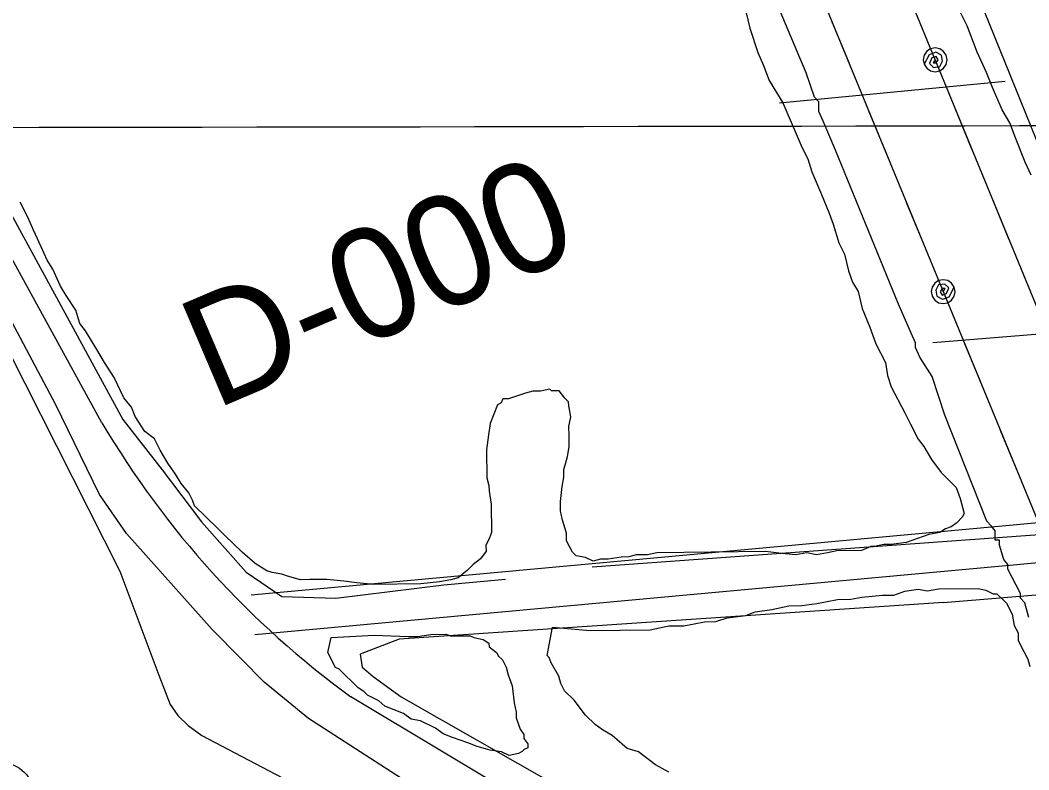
# Model space of a CAD drawing. Extents: x 3329297 to 3367176, y 649250 to 674653.
# Drawn here: x 3342641 to 3343401, y 666285 to 666850 of the extents above; entities that cross this region are included whole.
import ezdxf

# ---------------------------------------------------------------- set-up
doc = ezdxf.new("R2010")
doc.units = 0
for name, color, linetype in [('V-GRID-MAJR', 7, 'Continuous'), ('V-LEVE-TOET', 7, 'Continuous'), ('V-RIVR-EDGE', 7, 'Continuous'), ('V-RIVR-RANG-IDEN', 7, 'Continuous'), ('V-ROAD-CNTR', 7, 'Continuous'), ('V-SITE-VEGE', 7, 'Continuous'), ('V-SURV-LINE', 7, 'Continuous'), ('V-TOPO-SHOR', 7, 'Continuous'), ('V-UTIL-LINE', 7, 'Continuous')]:
    doc.layers.add(name, color=color, linetype=linetype)

msp = doc.modelspace()

# ---------------------------------------------------------------- linework, layer by layer
at = {"layer": 'V-GRID-MAJR'}
msp.add_spline([(3333412.31, 666754.84), (3338670.21, 666762.87), (3343928.1, 666771.67), (3349185.99, 666781.23), (3354443.88, 666791.55), (3359701.77, 666802.64), (3364959.65, 666814.49), (3364959.66, 666814.49)], degree=3, dxfattribs=at)
at = {"layer": 'V-LEVE-TOET'}
msp.add_lwpolyline([(3342485.79, 666876.22), (3342596.06, 666671.02), (3342715.74, 666434.65), (3342745.2, 666356.42), (3342753.81, 666334.27), (3342759.47, 666326), (3342767.21, 666318.44), (3342777.73, 666310.92), (3342928.9, 666231.39), (3343080.74, 666153.95), (3343122.82, 666123.86), (3343146, 666105.36), (3343158.69, 666090.91), (3343167.24, 666073.63), (3343174.43, 666054.25), (3343218.27, 665878.84), (3343295.21, 665612.05), (3343370.67, 665352.19), (3343422.34, 665162.27)], dxfattribs=at)
at = {"layer": 'V-RIVR-EDGE'}
msp.add_spline([(3342816.41, 664076.7), (3342812.76, 664100.73), (3342811.24, 664114.69), (3342810.49, 664125.17), (3342811.67, 664129.43), (3342815.94, 664131.36), (3342822.14, 664130.96), (3342827.58, 664133.66), (3342827.98, 664138.7), (3342825.71, 664163.52), (3342823.01, 664169.35), (3342818.01, 664185.26), (3342816.5, 664200), (3342816.91, 664208.92), (3342818.1, 664220.94), (3342817.34, 664227.14), (3342814.66, 664243.44), (3342809.27, 664257.41), (3342808.51, 664264.01), (3342808.92, 664272.54), (3342814.79, 664296.18), (3342814.82, 664305.49), (3342810.59, 664319.46), (3342799.78, 664338.87), (3342790.88, 664350.14), (3342779.66, 664360.25), (3342778.51, 664365.3), (3342779.3, 664369.17), (3342779.69, 664370.72), (3342785.91, 664376.91), (3342798.35, 664388.13), (3342804.18, 664396.26), (3342807.71, 664410.21), (3342807.34, 664416.8), (3342805.02, 664421.46), (3342805.03, 664424.18), (3342805.05, 664435.04), (3342805.48, 664451.32), (3342803.59, 664468.39), (3342800.14, 664485.46), (3342800.15, 664492.05), (3342800.55, 664495.93), (3342805.6, 664499.41), (3342810.27, 664507.15), (3342811.45, 664513.74), (3342812.65, 664526.54), (3342808.84, 664554.08), (3342808.48, 664564.55), (3342811.98, 664571.52), (3342819.76, 664577.71), (3342825.21, 664588.56), (3342825.62, 664596.7), (3342825.25, 664604.07), (3342821.39, 664610.67), (3342817.54, 664623.86), (3342808.64, 664632.03), (3342807.5, 664639.01), (3342807.51, 664645.61), (3342805.59, 664651.04), (3342795.55, 664667.74), (3342786.28, 664683.28), (3342782.79, 664682.12), (3342779.3, 664685.62), (3342772.36, 664698.82), (3342765.01, 664705.82), (3342757.66, 664715.15), (3342754.96, 664720.97), (3342754.97, 664725.24), (3342756.92, 664729.5), (3342762.36, 664734.91), (3342763.16, 664745.77), (3342759.34, 664768.66), (3342756.66, 664780.69), (3342750.49, 664796.21), (3342738.91, 664818.35), (3342728.88, 664839.31), (3342718.83, 664850.59), (3342704.53, 664870.4), (3342673.21, 664906.93), (3342667.03, 664917.03), (3342662.4, 664928.67), (3342645.77, 664948.1), (3342638.82, 664957.43), (3342632.64, 664969.85), (3342630.72, 664978), (3342626.86, 664984.99), (3342614.87, 664996.66), (3342611.39, 664999.38), (3342609.84, 665001.32), (3342609.85, 665006.36), (3342606.76, 665010.25), (3342597.86, 665020.35), (3342593.22, 665025.41), (3342592.47, 665033.17), (3342590.94, 665044.42), (3342589.42, 665054.5), (3342588.28, 665065.36), (3342585.98, 665077), (3342585.23, 665086.7), (3342585.25, 665096.4), (3342584.88, 665101.05), (3342582.95, 665104.16), (3342580.25, 665109.59), (3342577.16, 665116.97), (3342577.18, 665122.79), (3342577.2, 665131.71), (3342577.22, 665142.56), (3342577.25, 665154.2), (3342576.12, 665167.77), (3342572.7, 665192.99), (3342566.93, 665215.11), (3342563.48, 665229.47), (3342558.85, 665239.95), (3342557.31, 665244.22), (3342555.4, 665255.47), (3342553.11, 665268.66), (3342549.27, 665284.57), (3342541.57, 665307.08), (3342537.34, 665321.83), (3342531.95, 665340.07), (3342533.51, 665343.55), (3342533.53, 665349.76), (3342526.98, 665368.39), (3342525.46, 665379.64), (3342523.54, 665388.18), (3342518.15, 665403.7), (3342515.47, 665416.12), (3342514.34, 665430.86), (3342508.57, 665450.65), (3342503.19, 665470.83), (3342492.38, 665490.63), (3342491.63, 665499.17), (3342490.87, 665508.48), (3342486.28, 665532.92), (3342483.6, 665545.33), (3342477.81, 665557.76), (3342475.93, 665580.26), (3342474.8, 665594.22), (3342470.17, 665605.48), (3342467.87, 665614.4), (3342467.13, 665629.53), (3342466.39, 665643.49), (3342466.82, 665662.1), (3342467.25, 665679.55), (3342463.41, 665695.46), (3342454.93, 665713.71), (3342445.67, 665732.35), (3342448.39, 665735.45), (3342449.55, 665735.05), (3342454.58, 665728.84), (3342456.13, 665730.38), (3342456.13, 665730.77), (3342455.37, 665734.65), (3342442.22, 665750.97), (3342428.7, 665771.56), (3342413.65, 665800.68), (3342398.6, 665832.52), (3342380.47, 665869.41), (3342358.86, 665914.06), (3342350, 665938.51), (3342337.27, 665963.36), (3342312.2, 666021.59), (3342297.17, 666058.47), (3342281.74, 666092.64), (3342274.81, 666112.43), (3342267.5, 666136.11), (3342262.92, 666165.98), (3342261.43, 666190.8), (3342261.45, 666198.56), (3342257.57, 666197.79), (3342255.25, 666199.74), (3342252.93, 666205.17), (3342252.57, 666212.54), (3342252.58, 666219.13), (3342250.29, 666232.71), (3342241.82, 666258.33), (3342236.07, 666285.87), (3342231.81, 666288.99), (3342227.55, 666291.71), (3342219.05, 666302.59), (3342218.67, 666306.86), (3342219.07, 666312.29), (3342210.16, 666314.25), (3342205.13, 666318.91), (3342203.98, 666324.35), (3342203.99, 666330.16), (3342202.08, 666339.09), (3342191.65, 666356.56), (3342180.04, 666369), (3342175.41, 666377.55), (3342164.99, 666396.96), (3342154.58, 666421.81), (3342139.95, 666463.34), (3342130.7, 666487.79), (3342122.99, 666506.43), (3342111.8, 666527.4), (3342098.68, 666554.19), (3342094.83, 666565.83), (3342092.54, 666581.74), (3342088.69, 666594.54), (3342085.25, 666612.78), (3342082.17, 666622.09), (3342072.89, 666631.81), (3342063.22, 666645.41), (3342057.44, 666657.83), (3342049.73, 666678.02), (3342048.22, 666693.14), (3342050.17, 666696.63), (3342050.96, 666704.38), (3342046.71, 666709.05), (3342039.36, 666716.82), (3342032.41, 666729.25), (3342015.81, 666761.09), (3342003.06, 666780.9), (3341996.09, 666786.35), (3341994.95, 666792.55), (3341992.63, 666796.44), (3341982.97, 666811.97), (3341967.13, 666835.28), (3341953.59, 666848.89), (3341946.63, 666857.44), (3341940.45, 666867.92), (3341935.81, 666874.14), (3341919.16, 666884.26), (3341915.69, 666890.09), (3341911.45, 666900.18), (3341899.85, 666913.78), (3341894.82, 666921.16), (3341889.03, 666931.65), (3341869.32, 666956.91), (3341855.01, 666974.78), (3341848.82, 666978.67), (3341839.53, 666986.84), (3341829.09, 667000.44), (3341821.76, 667015.19), (3341819.07, 667024.89), (3341817.15, 667031.1), (3341806.31, 667038.89), (3341788.13, 667056.77), (3341778.46, 667069.98), (3341769.56, 667076.21), (3341762.98, 667079.71), (3341756.02, 667089.04), (3341748.29, 667099.53), (3341738.62, 667112.35), (3341730.89, 667120.12), (3341719.29, 667133.73), (3341714.66, 667143.05), (3341706.55, 667156.64), (3341694.95, 667171.79), (3341682.22, 667198.97), (3341673.73, 667217.22), (3341665.66, 667244.77), (3341658.35, 667270.77), (3341654.5, 667280.86), (3341646.79, 667297.56), (3341633.67, 667325.51), (3341621.31, 667347.26), (3341603.92, 667370.57), (3341601.61, 667379.11), (3341595.05, 667392.31), (3341586.57, 667412.5), (3341578.1, 667435.79), (3341568.43, 667448.22), (3341554.13, 667467.65), (3341537.52, 667492.51), (3341516.66, 667523.97), (3341476.08, 667581.85), (3341429.71, 667650.22), (3341398.03, 667697.22), (3341370.98, 667737.23), (3341354.76, 667763.64), (3341343.55, 667778.41), (3341338.9, 667782.3), (3341332.33, 667790.07), (3341325.39, 667805.99), (3341317.65, 667814.15), (3341305.28, 667827.37), (3341300.64, 667833.19), (3341282.89, 667869.69), (3341259.72, 667911.24), (3341224.58, 667969.5), (3341190.57, 668018.45), (3341159.67, 668067), (3341126.02, 668105.48), (3341085.81, 668151.72), (3341034.77, 668213.12), (3340998.8, 668250.83), (3340967.07, 668282.32), (3340929.92, 668312.66), (3340887.35, 668349.99), (3340852.52, 668378), (3340818.08, 668406.01), (3340783.64, 668439.06), (3340747.67, 668475.99), (3340722.92, 668504.36), (3340704.36, 668525.73), (3340693.92, 668537.01), (3340680.75, 668543.24), (3340672.61, 668546.75), (3340664.48, 668552.59), (3340650.93, 668563.48), (3340645.91, 668568.92), (3340640.88, 668576.69), (3340634.7, 668584.08), (3340619.62, 668601.57), (3340609.54, 668604.69), (3340603.74, 668608.97), (3340599.1, 668614.41), (3340595.62, 668621.01), (3340589.43, 668627.24), (3340567.76, 668645.9), (3340549.95, 668659.13), (3340496.93, 668702.7), (3340430.76, 668760.64), (3340383.93, 668798.76), (3340346.77, 668824.45), (3340316.96, 668845.08), (3340289.86, 668863.37), (3340255.41, 668891.77), (3340209.37, 668936.09), (3340181.13, 668962.92), (3340159.06, 668977.32), (3340134.29, 668996.39), (3340120.75, 669009.22), (3340113.4, 669017.77), (3340109.92, 669023.59), (3340107.6, 669025.92), (3340099.85, 669026.72), (3340094.42, 669027.9), (3340089.39, 669030.24), (3340085.14, 669036.45), (3340084.76, 669043.04), (3340082.06, 669046.15), (3340066.19, 669058.99), (3340051.1, 669071.44), (3340041.8, 669077.66), (3339987.61, 669116.19), (3339929.52, 669149.3), (3339882.28, 669177.34), (3339823.8, 669212), (3339768.82, 669245.87), (3339704.94, 669289.46), (3339659.64, 669320.6), (3339613.98, 669359.49), (3339576.03, 669382.85), (3339562.87, 669392.97), (3339559.39, 669394.53), (3339555.89, 669394.15), (3339553.17, 669389.89), (3339550.84, 669388.73), (3339546.19, 669392.24), (3339540.39, 669395.35), (3339537.28, 669393.03), (3339533.01, 669392.66), (3339518.67, 669398.12), (3339507.83, 669404.74), (3339498.93, 669411.35), (3339490.01, 669411.38), (3339486.53, 669416.04), (3339483.43, 669417.6), (3339473.36, 669420.73), (3339460.58, 669427.74), (3339447.8, 669435.52), (3339435.41, 669443.31), (3339423.8, 669453.42), (3339413.36, 669464.7), (3339407.94, 669471.3), (3339393.62, 669479.48), (3339378.13, 669489.21), (3339357.61, 669502.45), (3339355.67, 669504.78), (3339358.39, 669506.33), (3339359.56, 669509.43), (3339359.18, 669510.98), (3339356.48, 669515.25), (3339347.17, 669516.82), (3339341.34, 669512.57), (3339338.24, 669513.36), (3339320.82, 669525.81), (3339311.15, 669534.75), (3339296.06, 669548.75), (3339293.35, 669550.31), (3339286.37, 669549.16), (3339280.93, 669546.46), (3339277.05, 669546.47), (3339268.14, 669549.98), (3339250.71, 669559.72), (3339229.04, 669575.67), (3339210.84, 669586.97), (3339202.33, 669595.13), (3339200.4, 669599.4), (3339200.02, 669604.83), (3339198.1, 669611.04), (3339183.01, 669622.71), (3339166.35, 669632.45)], degree=3, dxfattribs=at)
at = {"layer": 'V-ROAD-CNTR'}
for points in [[(3342702.32, 666546.65), (3342294.12, 667291.71)], [(3342814.9, 666416.85), (3343731.25, 666501.04)], [(3342817.64, 666386.98), (3343734, 666471.17)], [(3343103.91, 666211.74), (3342889.97, 666339.97)]]:
    msp.add_lwpolyline(points, dxfattribs=at)
for centre, radius, start, end in [((4432385.04, 1115911.8), 1177772.25, 202.29730235, 202.42774957), ((3343293.6, 666894.96), 686.24, 210.50093, 233.97211)]:
    msp.add_arc(centre, radius, start, end, dxfattribs=at)
at = {"layer": 'V-SITE-VEGE'}
for points in [[(3343402.91, 666733.32), (3343398.54, 666743.18), (3343391.24, 666761.48), (3343386.86, 666772.75), (3343381.08, 666782.59), (3343373.8, 666799.48), (3343369.42, 666810.75), (3343362.16, 666826.23), (3343354.84, 666845.95), (3343347.6, 666860.02), (3343335.87, 666893.84), (3343330.04, 666907.92), (3343325.67, 666917.77), (3343319.79, 666936.1), (3343316.82, 666947.38), (3343312.44, 666958.66)], [(3343187.93, 666856.91), (3343190.91, 666844.21), (3343196.79, 666825.89), (3343201.16, 666816.03), (3343205.54, 666804.77), (3343215.65, 666787.91), (3343224.38, 666768.2), (3343230.21, 666754.12), (3343234.56, 666745.68), (3343237.5, 666735.81), (3343244.79, 666718.92), (3343250.62, 666704.84), (3343253.55, 666696.38), (3343257.97, 666682.28), (3343262.31, 666673.84), (3343265.29, 666661.14), (3343268.23, 666652.69), (3343272.56, 666645.66), (3343275.54, 666632.96), (3343281.37, 666618.88), (3343285.77, 666606.2), (3343293.02, 666592.13), (3343294.55, 666582.25), (3343297.49, 666573.79), (3343307.63, 666554.1), (3343311.98, 666545.66), (3343317.77, 666534.41), (3343322.09, 666528.8), (3343327.87, 666518.97), (3343335.06, 666509.15), (3343346.52, 666497.96), (3343349.45, 666489.51), (3343352.42, 666478.23)], [(3342727.45, 666551.34), (3342724.54, 666558.38), (3342718.79, 666565.38), (3342711.53, 666580.86), (3342704.31, 666592.09), (3342698.54, 666601.93), (3342689.88, 666615.98), (3342685.56, 666621.59), (3342682.61, 666631.46), (3342675.4, 666642.69), (3342671.07, 666649.71), (3342665.26, 666662.38), (3342660.93, 666669.4), (3342656.56, 666679.26), (3342650.75, 666691.92), (3342646.38, 666701.78), (3342640.59, 666713.03)], [(3343352.42, 666478.23), (3343351.04, 666475.38), (3343346.84, 666471.08), (3343342.63, 666468.2), (3343338.4, 666466.73), (3343334.19, 666463.85), (3343325.72, 666462.34), (3343317.27, 666459.4), (3343308.81, 666456.47), (3343297.51, 666454.92), (3343291.85, 666454.85), (3343284.79, 666453.35), (3343281.96, 666453.32), (3343274.92, 666450.4), (3343256.53, 666450.18), (3343249.47, 666448.68), (3343240.99, 666447.16), (3343233.9, 666448.49), (3343225.43, 666446.97), (3343212.68, 666448.23), (3343202.76, 666449.53), (3343120.69, 666448.54), (3343113.63, 666447.04), (3343105.14, 666446.93), (3343099.5, 666445.45), (3343093.84, 666445.38), (3343083.95, 666443.85), (3343078.29, 666443.78), (3343072.65, 666442.29), (3343066.96, 666445.06), (3343059.87, 666446.39), (3343057, 666449.18), (3343052.65, 666457.62), (3343052.59, 666463.28), (3343049.64, 666473.15), (3343048.13, 666480.21), (3343048.05, 666487.28), (3343049.33, 666498.62), (3343050.66, 666505.71), (3343050.58, 666511.37), (3343051.95, 666515.63), (3343053.3, 666521.31), (3343054.63, 666528.4), (3343054.53, 666536.89), (3343054.44, 666543.96), (3343055.77, 666551.06), (3343054.25, 666559.53), (3343054.22, 666562.36), (3343051.35, 666565.16), (3343047.04, 666570.77), (3343041.38, 666570.7), (3343039.95, 666572.09), (3343032.89, 666570.59), (3343027.23, 666570.53), (3343021.59, 666569.04), (3343008.9, 666564.64), (3343004.66, 666564.59), (3343003.28, 666561.74), (3343000.47, 666560.3), (3342994.98, 666546.08), (3342993.67, 666537.57), (3342992.39, 666526.23), (3342992.64, 666505.01), (3342994.13, 666499.37), (3342994.18, 666495.12), (3342995.71, 666485.23), (3342995.97, 666464.01), (3342994.6, 666459.75), (3342991.84, 666454.05), (3342991.9, 666449.81), (3342987.72, 666444.1), (3342982.11, 666439.79), (3342977.92, 666435.49), (3342970.91, 666429.74), (3342965.27, 666428.26), (3342956.8, 666426.74), (3342942.66, 666425.16), (3342907.29, 666424.73), (3342894.54, 666425.99), (3342884.62, 666427.29), (3342871.86, 666428.55), (3342859.13, 666428.39), (3342852.06, 666428.31), (3342842.12, 666431.02), (3342837.85, 666432.38), (3342830.76, 666433.71), (3342826.5, 666435.08), (3342817.94, 666440.63), (3342807.94, 666449), (3342795.05, 666461.58), (3342789.32, 666467.17), (3342772.14, 666483.95), (3342770.67, 666488.18), (3342767.77, 666493.8), (3342762.02, 666500.81), (3342757.7, 666507.83), (3342751.93, 666516.25), (3342746.15, 666526.09), (3342741.8, 666534.53), (3342734.66, 666540.1), (3342727.45, 666551.34)], [(3343129.77, 666283.08), (3343119.79, 666288.62), (3343106.94, 666298.36), (3343098.41, 666301.09), (3343086.97, 666310.86), (3343079.85, 666315.02), (3343074.14, 666319.2), (3343066.98, 666326.18), (3343058.35, 666337.4), (3343051.19, 666344.39), (3343048.29, 666350.01), (3343046.81, 666355.66), (3343041.03, 666365.49), (3343039.56, 666369.72), (3343038.13, 666371.12), (3343042.12, 666392.4), (3343070.45, 666389.91), (3343115.73, 666390.45), (3343129.85, 666393.46), (3343141.17, 666393.59), (3343156.7, 666396.61), (3343165.19, 666396.72), (3343173.64, 666399.65), (3343187.77, 666401.23), (3343194.81, 666404.15), (3343207.53, 666405.72), (3343220.23, 666408.7), (3343230.14, 666408.82), (3343241.44, 666410.37), (3343256.97, 666413.39), (3343266.88, 666413.51), (3343275.34, 666415.03), (3343290.89, 666416.63), (3343299.38, 666416.73), (3343307.84, 666419.67), (3343317.73, 666421.2), (3343324.82, 666419.87), (3343333.29, 666421.39), (3343363.01, 666421.75), (3343368.69, 666420.4), (3343374.38, 666417.64), (3343377.2, 666417.67), (3343384.37, 666410.69), (3343388.71, 666402.25), (3343390.23, 666393.77), (3343393.13, 666388.15), (3343393.2, 666382.49), (3343397.54, 666374.05), (3343400.44, 666368.42), (3343401.93, 666362.78)]]:
    msp.add_lwpolyline(points, dxfattribs=at)
msp.add_lwpolyline([(3342875.23, 666384.72), (3342907.75, 666386.53), (3342933.24, 666385.42), (3342940.31, 666385.51), (3342950.2, 666387.04), (3342961.52, 666387.18), (3342965.78, 666385.81), (3342971.44, 666385.88), (3342975.69, 666385.93), (3342979.93, 666385.98), (3342982.78, 666384.6), (3342989.87, 666383.27), (3342994.15, 666380.5), (3342994.18, 666377.67), (3342999.89, 666373.49), (3343001.34, 666370.68), (3343004.21, 666367.88), (3343007.11, 666362.25), (3343008.59, 666356.61), (3343011.52, 666348.16), (3343013.09, 666335.44), (3343014.59, 666328.38), (3343014.64, 666324.14), (3343017.57, 666315.68), (3343020.46, 666311.47), (3343020.49, 666308.64), (3343023.37, 666304.43), (3343023.4, 666301.6), (3343020.59, 666300.15), (3343019.2, 666298.72), (3343016.38, 666297.27), (3343009.32, 666295.77), (3343003.63, 666298.53), (3342995.12, 666299.84), (3342985.18, 666302.55), (3342978.08, 666305.3), (3342966.71, 666309.41), (3342959.6, 666312.15), (3342953.89, 666316.33), (3342942.5, 666321.85), (3342935.41, 666323.18), (3342929.7, 666327.35), (3342922.58, 666330.1), (3342915.48, 666332.84), (3342911.18, 666337.04), (3342902.64, 666341.18), (3342899.77, 666343.97), (3342895.5, 666346.75), (3342881.18, 666360.73), (3342878.33, 666362.11), (3342872.53, 666373.37)], close=True, dxfattribs=at)
at = {"layer": 'V-SURV-LINE'}
msp.add_circle((3342626.04, 666265.45), 25, dxfattribs=at)
at = {"layer": 'V-TOPO-SHOR'}
for p, q in [((3343383.43, 666803.96), (3343213.13, 666787.67)), ((3343461.85, 666617.81), (3343328.8, 666606.91))]:
    msp.add_line(p, q, dxfattribs=at)
for points in [[(3342461.85, 669075.03), (3342460.14, 669039.55), (3342469.08, 669005.85), (3342492.23, 668961.54), (3342513.61, 668910.13), (3342645.48, 668608.75), (3342704.31, 668461.6), (3342882.53, 668037.89), (3343066.11, 667598.22), (3343153.45, 667385.48), (3343258.64, 667117.76), (3343324.58, 666963.53), (3343508.18, 666509.67), (3343520.64, 666488.4), (3343517.12, 666474.2), (3343502.94, 666468.85), (3343071.85, 666437.87)], [(3341518.85, 668853.64), (3341510.67, 668718.67), (3341515.01, 668655.42), (3341527.78, 668592.18), (3341546.2, 668514.9), (3341564.56, 668471.35), (3341636.49, 668344.97), (3341802.84, 668099.27), (3342069.25, 667720.22), (3342129.87, 667628.95), (3342174.99, 667554.53), (3342227.19, 667456.23), (3342278, 667353.7), (3342307.61, 667303.15), (3342348.51, 667235.75), (3342543.19, 666870.62), (3342718.12, 666549.02), (3342747.71, 666511.12), (3342777.31, 666471.82), (3342811.12, 666433.93), (3342837.86, 666415.7), (3342878.63, 666414.37), (3342960.15, 666424.37), (3343006.53, 666428.67)], [(3342951.5, 666263.32), (3342858.11, 666323.74), (3342824.59, 666350.99), (3342807.09, 666368.76), (3342785.39, 666390.62), (3342720.89, 666463.14), (3342700.48, 666492.63), (3342667.16, 666560.69), (3342590.04, 666705.66), (3342520, 666836.19), (3342447.17, 666968.77), (3342339.62, 667171.46), (3342316.22, 667218.89)], [(3343336.92, 666411.02), (3343473.26, 666422.52), (3343504.3, 666360.73), (3343526.82, 666349.53), (3343553.54, 666343.95), (3343591.51, 666334.18), (3343602.79, 666318.74), (3343793.44, 665859.41), (3343910.65, 665578.48), (3343981.28, 665398.67), (3344163.46, 664953.39), (3344373.82, 664477.22), (3344484.03, 664185.03), (3344509.3, 664199.14)], [(3343336.92, 666411.02), (3342926.49, 666383.54), (3342896.99, 666372.23), (3342898.41, 666362.4), (3342906.86, 666355.38), (3342927.97, 666339.96), (3343072.93, 666257.29), (3343137.67, 666218.05), (3343168.63, 666201.24)]]:
    msp.add_lwpolyline(points, dxfattribs=at)
at = {"layer": 'V-UTIL-LINE'}
for points in [[(3345932.08, 660508.54), (3345266.86, 662132.11), (3344424.61, 664169.99), (3343419.02, 666605.5), (3342586.61, 668628.88), (3341907.57, 670274.58), (3341535.58, 671146.22)], [(3341480.75, 671097.04), (3341874.35, 670184.15), (3342489.42, 668700.64), (3343600.75, 666004.86), (3344292.56, 664330.07), (3345012.03, 662588.15), (3345711.48, 660882.58)], [(3343401.29, 666399.83), (3343398.12, 666410.73), (3343394.92, 666414.35), (3343394.92, 666418), (3343385.42, 666436.2), (3343385.42, 666439.8), (3343382.28, 666443.43), (3343379.12, 666454.33), (3343379.11, 666458.01), (3343375.92, 666458), (3343375.92, 666461.63), (3343375.91, 666465.23), (3343372.76, 666468.9), (3343369.62, 666472.53), (3343337.91, 666552.48), (3343328.4, 666581.56), (3343318.91, 666596.08), (3343315.75, 666603.35), (3343315.74, 666606.98), (3343312.56, 666614.25), (3343303.06, 666636.05), (3343255.55, 666752.35), (3343246.05, 666774.15), (3343242.89, 666781.43), (3343242.88, 666785.06), (3343242.87, 666788.69), (3343239.7, 666792.33), (3343233.38, 666810.51), (3343144.66, 667021.28)], [(3343252.42, 666849.82), (3343265.37, 666818.39)], [(3343330.6, 666820.42), (3343329.03, 666818.01), (3343331.35, 666818.09), (3343332.79, 666820.43), (3343331.38, 666823), (3343328.18, 666821.86), (3343326.27, 666817.58), (3343329.39, 666814.67), (3343334.22, 666815.25), (3343336.19, 666819.39), (3343335.43, 666823.79), (3343331.17, 666826.06), (3343325.97, 666824.27), (3343322.27, 666817), (3343324.22, 666814.08), (3343327.13, 666812.12), (3343330.57, 666811.42), (3343334.02, 666812.1), (3343336.94, 666814.04), (3343338.9, 666816.96), (3343339.6, 666820.4), (3343338.92, 666823.85), (3343336.97, 666826.77), (3343334.06, 666828.73), (3343330.62, 666829.42), (3343327.17, 666828.75), (3343324.25, 666826.8), (3343322.29, 666823.89), (3343321.6, 666820.45), (3343322.27, 666817)], [(3343358.36, 666752.93), (3343345.42, 666784.38)], [(3343280.62, 666781.41), (3343293.58, 666749.98)], [(3343386.51, 666684.5), (3343373.58, 666715.94)], [(3343308.82, 666712.99), (3343321.78, 666681.56)], [(3343336.64, 666645.53), (3343338.2, 666647.94), (3343335.88, 666647.86), (3343334.44, 666645.51), (3343335.85, 666642.95), (3343339.05, 666644.09), (3343340.96, 666648.38), (3343337.83, 666651.28), (3343333.01, 666650.69), (3343331.04, 666646.56), (3343331.81, 666642.16), (3343336.06, 666639.89), (3343341.27, 666641.68), (3343344.96, 666648.96), (3343343.01, 666651.88), (3343340.1, 666653.84), (3343336.65, 666654.53), (3343333.21, 666653.85), (3343330.28, 666651.9), (3343328.33, 666648.98), (3343327.64, 666645.54), (3343328.32, 666642.1), (3343330.26, 666639.17), (3343333.18, 666637.22), (3343336.62, 666636.53), (3343340.07, 666637.21), (3343342.99, 666639.15), (3343344.95, 666642.07), (3343345.64, 666645.51), (3343344.96, 666648.96)], [(3343351.51, 666609.45), (3343364.47, 666578.01)], [(3343379.71, 666541.03), (3343392.67, 666509.6)]]:
    msp.add_lwpolyline(points, dxfattribs=at)

# ---------------------------------------------------------------- texts
at = {"layer": 'V-RIVR-RANG-IDEN'}
msp.add_text('D-000', height=83, rotation=23.08184, dxfattribs=at).set_placement((3342787.17, 666556.33))

doc.saveas('drawing.dxf')
